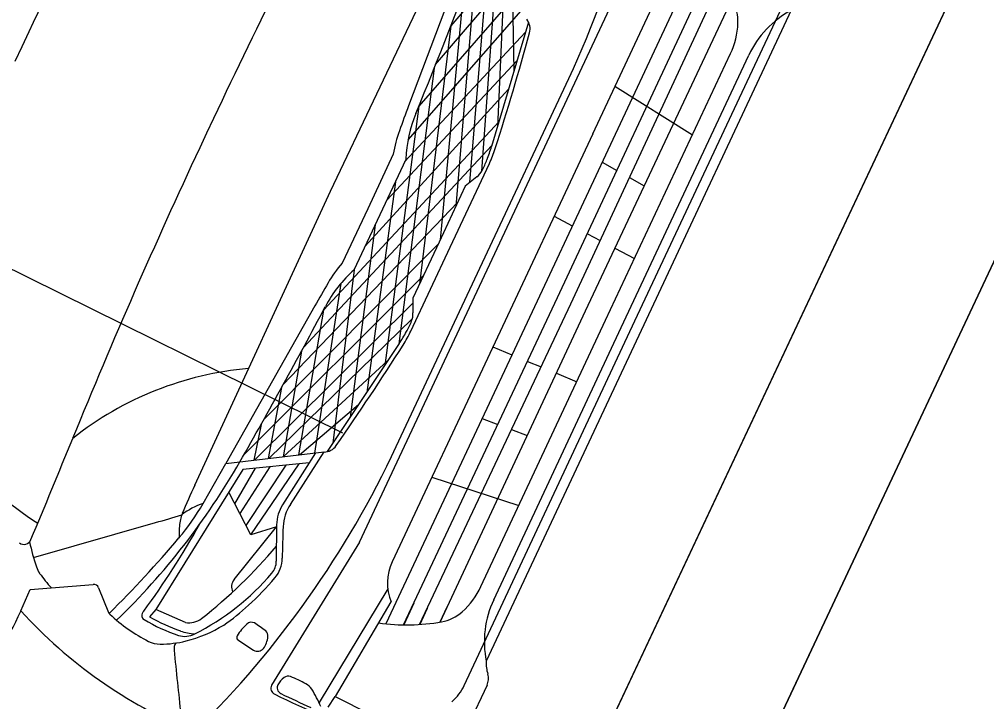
# Model space of a CAD drawing. Extents: x 14104283 to 14128447, y 8633203 to 8671666.
# Drawn here: x 14118239.54 to 14118260.91, y 8668523.17 to 8668538.25 of the extents above; entities that cross this region are included whole.
import ezdxf

# ---------------------------------------------------------------- set-up
doc = ezdxf.new("R2010")
doc.units = 0
for name, color, linetype in [('Cell', 7, 'Continuous'), ('Default', 7, 'Continuous'), ('dsnTextFinalPlan', 7, 'Continuous'), ('TC_SubstrataExistingPavement', 7, 'Continuous'), ('Terrain', 7, 'Continuous')]:
    doc.layers.add(name, color=color, linetype=linetype)

msp = doc.modelspace()

# ---------------------------------------------------------------- linework, layer by layer
at = {"layer": 'Cell'}
for p, q in [((14118249.555, 8668540.077), (14118248.141, 8668536.335)), ((14118249.642, 8668539.584), (14118249.182, 8668534.109)), ((14118247.054, 8668526.689), (14118252.785, 8668538.922)), ((14118249.342, 8668538.792), (14118248.838, 8668533.376)), ((14118252.209, 8668535.719), (14118253.579, 8668538.643)), ((14118248.128, 8668535.583), (14118250.628, 8668538.434)), ((14118256.597, 8668538.45), (14118253.226, 8668531.256)), ((14118250.79, 8668538.185), (14118249.973, 8668535.434)), ((14118248.053, 8668535.094), (14118250.725, 8668537.964)), ((14118247.656, 8668534.247), (14118250.537, 8668537.333)), ((14118248.707, 8668537.17), (14118247.928, 8668531.073)), ((14118247.869, 8668528.806), (14118251.68, 8668536.941)), ((14118247.181, 8668533.233), (14118250.351, 8668536.706)), ((14118252.701, 8668536.769), (14118254.414, 8668535.694)), ((14118252.209, 8668535.719), (14118247.776, 8668526.257)), ((14118245.816, 8668530.992), (14118249.979, 8668535.455)), ((14118252.415, 8668535.088), (14118252.743, 8668534.904)), ((14118247.849, 8668534.657), (14118247.214, 8668530)), ((14118253.021, 8668534.748), (14118253.347, 8668534.564)), ((14118245.371, 8668530.175), (14118249.226, 8668534.203)), ((14118247.401, 8668533.702), (14118246.848, 8668529.451)), ((14118251.354, 8668533.893), (14118251.757, 8668533.682)), ((14118252.091, 8668533.507), (14118252.376, 8668533.358)), ((14118244.947, 8668529.411), (14118248.791, 8668533.276)), ((14118252.701, 8668533.188), (14118253.133, 8668532.961)), ((14118246.937, 8668532.712), (14118246.469, 8668528.882)), ((14118244.499, 8668528.619), (14118248.469, 8668532.588)), ((14118246.645, 8668532.411), (14118246.059, 8668528.66)), ((14118244.732, 8668528.505), (14118248.234, 8668531.975)), ((14118246.07, 8668531.913), (14118244.099, 8668528.431)), ((14118245.05, 8668528.542), (14118248.225, 8668531.634)), ((14118253.226, 8668531.256), (14118249.856, 8668524.062)), ((14118247.934, 8668531.082), (14118246.344, 8668528.693)), ((14118250.002, 8668531.007), (14118250.421, 8668530.832)), ((14118250.77, 8668530.688), (14118251.067, 8668530.564)), ((14118251.406, 8668530.424), (14118251.857, 8668530.237)), ((14118245.334, 8668530.107), (14118245.035, 8668528.541)), ((14118245.733, 8668528.622), (14118247.037, 8668529.734)), ((14118249.763, 8668529.426), (14118250.114, 8668529.293)), ((14118244.881, 8668529.293), (14118244.722, 8668528.504)), ((14118250.412, 8668529.179), (14118250.762, 8668529.046)), ((14118246.085, 8668528.663), (14118245.357, 8668527.517)), ((14118245.529, 8668527.527), (14118246.271, 8668528.685)), ((14118245.071, 8668528.358), (14118244.409, 8668527.323)), ((14118245.428, 8668528.393), (14118244.544, 8668527.062)), ((14118244.651, 8668526.855), (14118245.725, 8668528.422)), ((14118244.752, 8668528.327), (14118244.295, 8668527.542)), ((14118248.655, 8668528.131), (14118250.577, 8668527.504)), ((14118244.653, 8668526.852), (14118244.165, 8668527.794)), ((14118239.851, 8668526.356), (14118242.55, 8668527.124)), ((14118245.222, 8668527.078), (14118245.217, 8668526.27)), ((14118247.054, 8668526.689), (14118245.11, 8668523.531)), ((14118241.291, 8668525.685), (14118241.511, 8668525.14)), ((14118247.679, 8668525.66), (14118246.161, 8668523.145)), ((14118248.259, 8668525.347), (14118248.034, 8668524.865)), ((14118243.21, 8668524.92), (14118242.556, 8668525.207)), ((14118248.552, 8668525.228), (14118248.386, 8668524.874)), ((14118248.987, 8668525.253), (14118248.834, 8668524.925)), ((14118244.369, 8668524.532), (14118244.712, 8668524.307)), ((14118249.874, 8668523.535), (14118248.685, 8668520.996)), ((14118246.365, 8668523.045), (14118246.52, 8668523.279))]:
    msp.add_line(p, q, dxfattribs=at)
for points in [[(14118243.414, 8668527.949), (14118246.415, 8668534.447), (14118249.487, 8668540.912)], [(14118254.542, 8668539.627), (14118251.089, 8668532.257), (14118247.636, 8668524.887)], [(14118249.409, 8668538.966), (14118249.892, 8668539.561), (14118249.486, 8668534.637)], [(14118248.029, 8668524.865), (14118251.433, 8668532.096), (14118254.811, 8668539.34)], [(14118249.758, 8668534.894), (14118250.075, 8668539.28), (14118249.076, 8668538.102), (14118248.379, 8668532.397)], [(14118248.379, 8668524.874), (14118251.726, 8668531.959), (14118255.027, 8668539.066)], [(14118249.368, 8668523.527), (14118253.032, 8668531.347), (14118256.696, 8668539.168)], [(14118248.738, 8668537.246), (14118250.246, 8668539.018), (14118250.104, 8668535.874)], [(14118250.47, 8668537.106), (14118250.443, 8668538.717), (14118248.365, 8668536.325), (14118247.612, 8668530.599)], [(14118248.835, 8668524.926), (14118252.052, 8668531.806), (14118255.28, 8668538.682)], [(14118239.749, 8668537.969), (14118239.596, 8668537.642), (14118239.442, 8668537.315)], [(14118249.736, 8668525.709), (14118252.495, 8668531.599), (14118255.254, 8668537.489)], [(14118250.021, 8668525.42), (14118252.84, 8668531.437), (14118255.659, 8668537.455)], [(14118243.831, 8668536.057), (14118243.678, 8668535.73), (14118243.524, 8668535.403)], [(14118250.139, 8668535.992), (14118246.257, 8668531.818), (14118245.709, 8668528.619)], [(14118247.801, 8668535.267), (14118247.236, 8668534.062), (14118246.672, 8668532.857)], [(14118246.937, 8668532.712), (14118247.51, 8668533.934), (14118248.083, 8668535.156)], [(14118248.19, 8668531.358), (14118249.057, 8668533.209), (14118249.925, 8668535.061)], [(14118249.648, 8668534.769), (14118249.394, 8668534.563), (14118248.814, 8668533.323), (14118248.233, 8668532.084), (14118248.237, 8668531.757)], [(14118245.773, 8668530.912), (14118245.365, 8668528.579), (14118247.682, 8668530.703)], [(14118243.599, 8668527.547), (14118244.099, 8668528.431), (14118246.271, 8668528.685)], [(14118245.946, 8668528.444), (14118244.48, 8668528.3), (14118242.556, 8668525.207), (14118242.416, 8668525.043)], [(14118244.284, 8668525.866), (14118245.221, 8668527.028), (14118244.653, 8668526.852)], [(14118239.572, 8668525.171), (14118239.778, 8668525.644), (14118241.173, 8668525.758)], [(14118247.751, 8668525.371), (14118246.52, 8668523.279), (14118247.294, 8668522.889)]]:
    msp.add_lwpolyline(points, dxfattribs=at)
for centre, radius, start, end in [((14118362.944, 8668480.254), 136.044, 151.78785, 154.89759), ((14118231.914, 8668546.207), 21.83, 334.8846, 355.168), ((14118367.026, 8668478.341), 136.044, 151.94729, 154.89759), ((14118144.729, 8668578.814), 112.008, 337.61926, 339.62253), ((14118254.508, 8668538.196), 0.911, 357.5677, 29.9593), ((14118257.643, 8668536.525), 2.191, 118.5214, 154.8976), ((14118250.495, 8668538.036), 0.331, 344.6487, 39.4946), ((14118253.668, 8668538.232), 1.752, 334.8976, 357.5677), ((14118188.782, 8668554.978), 64.327, 342.27244, 344.64869), ((14118303.889, 8668515.274), 59.593, 159.30428, 159.86935), ((14118250.985, 8668535.061), 2.904, 157.6193, 178.1088), ((14118250.587, 8668534.812), 2.823, 159.8694, 170.722), ((14118366.719, 8668477.688), 136.044, 154.89759, 157.84788), ((14118246.56, 8668536.448), 3.561, 338.5081, 343.4547), ((14118247.427, 8668536.231), 2.759, 334.8976, 342.2724), ((14118247.528, 8668536.067), 2.52, 332.5591, 338.5081), ((14118249.412, 8668535.088), 0.397, 306.4113, 332.5591), ((14118248.804, 8668531.008), 2.823, 139.0732, 149.9258), ((14118248.869, 8668530.543), 2.904, 131.6864, 152.1759), ((14118297.932, 8668502.56), 59.593, 149.92582, 150.49089), ((14118147.242, 8668584.179), 112.008, 330.17264, 332.17591), ((14118245.883, 8668532.555), 2.52, 331.287, 337.2361), ((14118247.84, 8668531.734), 0.397, 337.2361, 3.3839), ((14118244.97, 8668533.055), 3.561, 326.3405, 331.287), ((14118245.692, 8668532.528), 2.759, 327.5227, 334.8976), ((14118193.753, 8668565.588), 64.327, 325.14649, 327.52273), ((14118245.22, 8668523.308), 7.246, 94.8676, 128.4188), ((14117962.568, 8668642.225), 300.317, 337.38613, 337.84788), ((14118228.099, 8668538.062), 21.83, 314.6271, 334.9105), ((14118246.269, 8668529.015), 0.331, 270.3006, 325.1465), ((14118244.719, 8668534.397), 8.711, 221.9587, 236.7775), ((14118230.671, 8668536.346), 15.84, 314.0733, 330.1726), ((14118260.051, 8668520.266), 18.326, 155.2118, 157.3403), ((14118239.29, 8668529.986), 4.951, 319.7118, 330.4909), ((14118244.138, 8668525.963), 1.673, 108.801, 127.0807), ((14118246.095, 8668527.049), 0.874, 147.5701, 178.0873), ((14118246.334, 8668526.991), 0.967, 146.3328, 177.3987), ((14118236.657, 8668547.828), 21.526, 285.8863, 287.4966), ((14118243.945, 8668526.99), 0.871, 157.3403, 176.0241), ((14118227.488, 8668536.04), 18.364, 323.7051, 330.7973), ((14118246.679, 8668526.8), 3.612, 176.0241, 180.255), ((14118263.461, 8668526.212), 18.112, 177.3987, 179.6103), ((14118239.638, 8668526.813), 0.17, 234.3632, 337.3861), ((14118245.051, 8668527.845), 5.409, 192.2307, 198.3294), ((14118223.281, 8668543.564), 25.943, 314.6805, 319.6991), ((14118236.486, 8668533.983), 11.434, 308.256, 319.803), ((14118244.809, 8668526.272), 0.408, 319.635, 359.6812), ((14118244.64, 8668526.353), 0.71, 320.3707, 358.5977), ((14118248.784, 8668525.785), 1.112, 154.8976, 201.851), ((14118240.421, 8668526.311), 0.532, 198.3294, 215.3635), ((14118242.467, 8668527.763), 3.041, 215.3635, 223.1656), ((14118240.93, 8668529.569), 5.499, 296.846, 319.635), ((14118244.483, 8668525.706), 0.255, 141.1169, 206.1832), ((14118239.316, 8668531.003), 7.779, 312.819, 319.0047), ((14118241.182, 8668525.641), 0.117, 21.9564, 94.6526), ((14118248.149, 8668526.452), 1.752, 312.2275, 334.8976), ((14118252.005, 8668524.49), 2.191, 154.8976, 191.2738), ((14118230.285, 8668529.49), 10.243, 323.2977, 335.0574), ((14118247.481, 8668532.408), 10.72, 222.4622, 247.2441), ((14118241.62, 8668525.184), 0.117, 201.9564, 227.042), ((14118242.401, 8668525.065), 0.154, 137.0848, 184.7424), ((14118241.15, 8668529.052), 5.101, 304.7212, 312.6023), ((14118248.714, 8668525.83), 0.911, 279.8359, 312.2275), ((14118244.104, 8668527.851), 3.762, 227.042, 242.9612), ((14118242.341, 8668525.06), 0.0929, 184.7424, 239.7793), ((14118244.491, 8668528.751), 4.364, 239.7793, 250.8067), ((14118244.641, 8668528.978), 4.52, 240.5219, 250.0703), ((14118243.296, 8668525.345), 0.434, 258.5368, 308.256), ((14118244.664, 8668524.775), 0.147, 62.5957, 132.9458), ((14118248.091, 8668529.423), 4.558, 262.2653, 279.8359), ((14118243.484, 8668525.788), 1.127, 250.0703, 266.3968), ((14118242.517, 8668527.349), 2.926, 283.9913, 301.7216), ((14118245.422, 8668523.961), 1.259, 132.9458, 148.3054), ((14118182.731, 8668436.751), 107.775, 54.71775, 54.88049), ((14118244.876, 8668524.615), 0.156, 355.0928, 47.0026), ((14118242.652, 8668525.007), 0.569, 242.9612, 270.1428), ((14118242.647, 8668526.825), 2.387, 270.1428, 283.9913), ((14118243.192, 8668525.101), 0.491, 253.9603, 296.846), ((14118244.408, 8668524.588), 0.0675, 148.3054, 238.2229), ((14118244.536, 8668524.644), 0.497, 322.9072, 355.0928), ((14118243.195, 8668524.332), 0.239, 146.6131, 185.8961), ((14119035.017, 8668606.104), 796.272, 185.896084, 185.999511), ((14118244.802, 8668524.443), 0.163, 236.6618, 322.9072), ((14118250.669, 8668524.015), 0.814, 176.6671, 197.1351), ((14118245.749, 8668523.255), 0.572, 129.1937, 150.0191), ((14118245.478, 8668523.588), 0.143, 67.6089, 129.1937), ((14118243.853, 8668519.645), 4.408, 62.7654, 67.6089), ((14118249.572, 8668523.676), 0.333, 334.8976, 17.1351), ((14118245.25, 8668523.468), 0.153, 155.8413, 243.5708), ((14118245.365, 8668523.477), 0.129, 150.0191, 196.9404), ((14118245.386, 8668523.483), 0.152, 196.9404, 244.144), ((14118245.717, 8668523.266), 0.335, 31.6555, 62.7654), ((14118243.63, 8668521.979), 2.787, 22.7628, 31.6555), ((14118248.369, 8668523.995), 1.104, 311.4052, 334.8976), ((14118251.418, 8668535.877), 14.011, 243.5708, 253.0579), ((14118257.636, 8668548.76), 28.241, 244.144, 245.6186)]:
    msp.add_arc(centre, radius, start, end, dxfattribs=at)
at = {"layer": 'Default'}
msp.add_lwpolyline([(14118246.342, 8668509.382), (14118261.741, 8668542.161), (14118287.169, 8668596.289), (14118290.157, 8668594.812), (14118249.33, 8668507.905)], close=True, dxfattribs=at)
at = {"layer": 'dsnTextFinalPlan'}
msp.add_line((14118224.449, 8668540.102), (14118246.678, 8668529.111), dxfattribs=at)
at = {"layer": 'TC_SubstrataExistingPavement'}
msp.add_lwpolyline([(14118289.969, 8668602.249), (14118292.957, 8668600.772), (14118236.501, 8668480.596), (14118233.513, 8668482.073)], dxfattribs=at)
at = {"layer": 'Terrain'}
msp.add_line((14118233.513, 8668482.073), (14118289.969, 8668602.249), dxfattribs=at)

doc.saveas('drawing.dxf')
